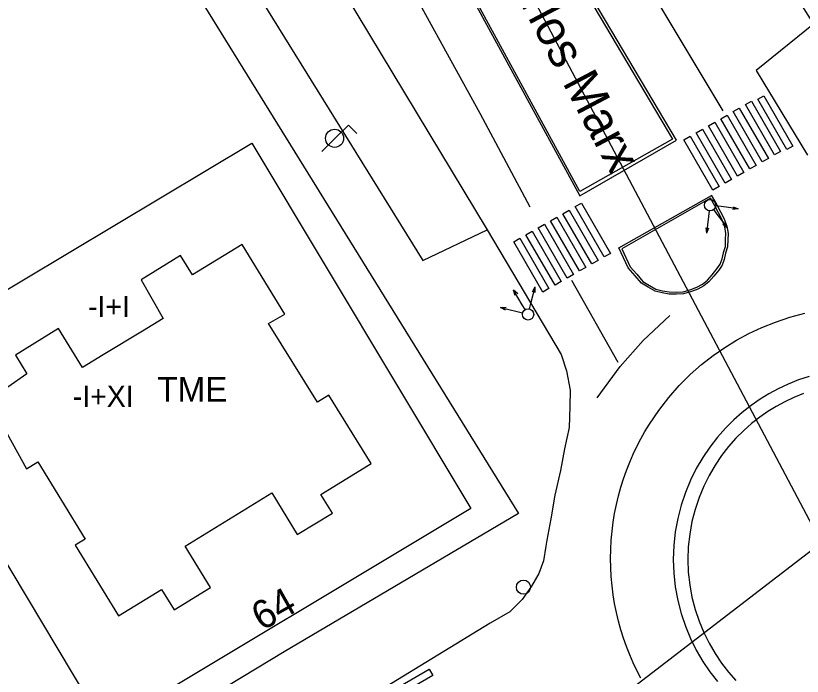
# Model space of a CAD drawing. Extents: x 282771 to 285132, y 4823109 to 4825496.
# Drawn here: x 283943.2 to 283998.6, y 4823888.4 to 4823934.9 of the extents above; entities that cross this region are included whole.
import ezdxf

# ---------------------------------------------------------------- set-up
doc = ezdxf.new("R2010")
doc.units = 0
for name, color, linetype in [('ACERA-BORDILLO', 7, 'Continuous'), ('ACERA-INTERIOR', 7, 'Continuous'), ('BORDILLO', 7, 'Continuous'), ('CALLE-EJE', 7, 'Continuous'), ('CALLE-TEXTO', 7, 'Continuous'), ('EDIFICIO', 7, 'Continuous'), ('FAROLA', 7, 'Continuous'), ('MEDIANERA', 7, 'Continuous'), ('NUM-PORTAL', 7, 'Continuous'), ('PASO-PEATONES', 7, 'Continuous'), ('POSTE', 7, 'Continuous'), ('SEMAFORO', 7, 'Continuous'), ('SENAL-VIARIA', 7, 'Continuous'), ('TXT-ALTURA-EDIFICIO', 7, 'Continuous'), ('TXT-VARIOS', 7, 'Continuous'), ('ZONA-VERDE', 7, 'Continuous')]:
    doc.layers.add(name, color=color, linetype=linetype)

msp = doc.modelspace()

# ---------------------------------------------------------------- linework, layer by layer
at = {"layer": 'ACERA-BORDILLO'}
for points in [[(284111.718, 4824091.634), (283979.669, 4823974.795), (283975.73, 4823971.155), (283975.22, 4823969.755), (283975.04, 4823968.675), (283975.08, 4823966.945), (283975.54, 4823964.185), (283976.75, 4823962.245), (283978.367, 4823959.762), (283989.956, 4823940.192), (283994.089, 4823942.792), (283999.411, 4823934.334), (283995.355, 4823931.073), (283998.988, 4823925.098)], [(283957.39, 4823941.035), (283971.863, 4823917.668), (283976.395, 4823919.84), (283981.609, 4823911.044), (283981.994, 4823909.889), (283982.251, 4823908.528), (283982.225, 4823907.372), (283982.174, 4823905.883), (283981.84, 4823904.394), (283981.558, 4823902.853), (283981.173, 4823901.133), (283980.891, 4823899.464), (283980.608, 4823897.949), (283980.531, 4823897.519), (283980.377, 4823896.491), (283980.044, 4823895.593), (283979.53, 4823894.694), (283978.863, 4823893.77), (283977.99, 4823892.897), (283976.604, 4823892.101), (283965.542, 4823885.322), (283964.541, 4823886.991), (283947.826, 4823877.262), (283947.68, 4823874.951)]]:
    msp.add_lwpolyline(points, dxfattribs=at)
at = {"layer": 'ACERA-INTERIOR'}
msp.add_lwpolyline([(283941.94, 4823878.406), (283936.06, 4823894.206), (283934.69, 4823898.196), (283930.73, 4823909.256), (283931.68, 4823909.966), (283933.66, 4823911.805), (283935.02, 4823913.545), (283936.53, 4823915.905), (283937.8, 4823918.995), (283938.25, 4823920.875), (283938.48, 4823922.275), (283938.65, 4823924.015), (283938.64, 4823925.895), (283938.32, 4823928.565), (283937.72, 4823930.695), (283937.11, 4823932.245), (283936.58, 4823933.345), (283950.31, 4823945.575), (283978.61, 4823899.826), (283962.09, 4823890.086), (283942.22, 4823878.056), (283941.94, 4823878.406)], dxfattribs=at)
at = {"layer": 'BORDILLO'}
for points in [[(283968.884, 4823951.915), (283973.763, 4823939.085), (283982.925, 4823922.234), (283989.733, 4823926.152), (283972.558, 4823955.121), (283968.884, 4823951.915)], [(283992.191, 4823922.271), (283992.584, 4823921.598), (283993.073, 4823920.645), (283993.285, 4823920.089), (283993.378, 4823919.573), (283993.351, 4823919.137), (283993.338, 4823918.634), (283993.206, 4823918.184), (283993.113, 4823917.748), (283992.955, 4823917.338), (283992.716, 4823916.981), (283992.372, 4823916.557), (283992.028, 4823916.174), (283991.671, 4823915.883), (283991.248, 4823915.644), (283990.798, 4823915.472), (283990.229, 4823915.314), (283989.74, 4823915.287), (283989.224, 4823915.3), (283988.721, 4823915.38), (283988.232, 4823915.512), (283987.755, 4823915.777), (283987.279, 4823916.068), (283986.829, 4823916.597), (283986.34, 4823917.147), (283985.684, 4823918.565), (283992.199, 4823922.262)], [(283999.1, 4823909.5), (283998.334, 4823909.243), (283997.604, 4823908.949), (283996.913, 4823908.624), (283996.261, 4823908.271), (283995.63, 4823907.883), (283995.002, 4823907.447), (283994.383, 4823906.962), (283993.777, 4823906.427), (283993.189, 4823905.841), (283992.626, 4823905.203), (283992.091, 4823904.516), (283991.593, 4823903.779), (283991.136, 4823902.996), (283990.726, 4823902.17), (283990.369, 4823901.305), (283990.069, 4823900.406), (283989.831, 4823899.478), (283989.658, 4823898.529), (283989.553, 4823897.564), (283989.518, 4823896.592), (283989.553, 4823895.62), (283989.658, 4823894.656), (283989.831, 4823893.706), (283990.069, 4823892.779), (283990.369, 4823891.879), (283990.726, 4823891.014), (283991.136, 4823890.188), (283991.593, 4823889.405), (283992.091, 4823888.669), (283992.626, 4823887.981)]]:
    msp.add_lwpolyline(points, dxfattribs=at)
at = {"layer": 'CALLE-EJE'}
for points in [[(283999.968, 4823897.759), (283963.78, 4823966.145)], [(283999.968, 4823897.759), (283984.515, 4823885.884), (283941.119, 4823860.834)]]:
    msp.add_lwpolyline(points, dxfattribs=at)
at = {"layer": 'EDIFICIO'}
msp.add_lwpolyline([(283975.24, 4823900.186), (283949.46, 4823884.726), (283934.02, 4823910.516), (283959.8, 4823925.935), (283975.24, 4823900.186)], dxfattribs=at)
at = {"layer": 'FAROLA'}
for p, q in [((283966.617, 4823927.213), (283965.677, 4823926.283)), ((283967.207, 4823926.623), (283966.617, 4823927.213)), ((283965.677, 4823926.283), (283964.747, 4823925.343))]:
    msp.add_line(p, q, dxfattribs=at)
msp.add_circle((283965.637, 4823926.283), 0.637, dxfattribs=at)
at = {"layer": 'MEDIANERA'}
msp.add_lwpolyline([(283952.09, 4823912.685), (283949.32, 4823911.016), (283947.87, 4823910.126), (283946.17, 4823912.865), (283943.14, 4823910.986), (283943.95, 4823909.666), (283941.23, 4823907.786), (283943.92, 4823902.986), (283944.72, 4823903.476), (283948.06, 4823898.016), (283947.36, 4823897.586), (283950.4, 4823892.616), (283953.44, 4823894.476), (283954.32, 4823893.036), (283956.89, 4823894.606), (283955.1, 4823897.526), (283961.22, 4823901.276), (283963.01, 4823898.346), (283965.49, 4823899.856), (283964.68, 4823901.176), (283968.21, 4823903.346), (283965.23, 4823908.176), (283964.44, 4823907.686), (283960.99, 4823913.235), (283962.14, 4823913.885), (283959.13, 4823918.805), (283955.62, 4823916.655), (283954.78, 4823918.015), (283952.01, 4823916.305), (283953.55, 4823913.575), (283952.09, 4823912.685)], dxfattribs=at)
at = {"layer": 'PASO-PEATONES'}
for points in [[(283997.52, 4823925.49), (283995.474, 4823929.036), (283995.908, 4823929.284), (283997.954, 4823925.738)], [(283996.651, 4823925.114), (283994.605, 4823928.659), (283995.039, 4823928.907), (283997.085, 4823925.362)], [(283995.783, 4823924.618), (283993.737, 4823928.163), (283994.171, 4823928.411), (283996.217, 4823924.866)], [(283994.915, 4823924.122), (283992.868, 4823927.667), (283993.303, 4823927.915), (283995.349, 4823924.37)], [(283994.046, 4823923.626), (283992, 4823927.171), (283992.434, 4823927.419), (283994.48, 4823923.874)], [(283992.31, 4823922.633), (283990.264, 4823926.179), (283990.698, 4823926.427), (283992.744, 4823922.881)], [(283993.178, 4823923.129), (283991.132, 4823926.675), (283991.566, 4823926.923), (283993.612, 4823923.377)], [(283984.65, 4823917.92), (283982.604, 4823921.465), (283983.038, 4823921.713), (283985.084, 4823918.168)], [(283983.782, 4823917.424), (283981.736, 4823920.969), (283982.17, 4823921.217), (283984.216, 4823917.672)], [(283982.913, 4823916.928), (283980.867, 4823920.473), (283981.302, 4823920.721), (283983.348, 4823917.176)], [(283981.177, 4823915.935), (283979.131, 4823919.481), (283979.565, 4823919.729), (283981.611, 4823916.183)], [(283982.045, 4823916.431), (283979.999, 4823919.977), (283980.433, 4823920.225), (283982.479, 4823916.68)], [(283980.309, 4823915.439), (283978.263, 4823918.985), (283978.697, 4823919.232), (283980.743, 4823915.687)], [(283972.56, 4823888.407), (283968.223, 4823885.903), (283967.98, 4823886.34), (283972.317, 4823888.844)]]:
    msp.add_lwpolyline(points, close=True, dxfattribs=at)
at = {"layer": 'POSTE'}
msp.add_circle((283978.953, 4823894.637), 0.5, dxfattribs=at)
at = {"layer": 'SEMAFORO'}
for p, q in [((283992.899, 4823921.468), (283992.503, 4823921.519)), ((283994.09, 4823921.314), (283992.899, 4823921.468)), ((283993.726, 4823921.462), (283994.09, 4823921.314)), ((283992.055, 4823921.173), (283992.004, 4823920.776)), ((283992.348, 4823921.256), (283992.59, 4823920.943)), ((283992.59, 4823920.943), (283993.324, 4823919.991)), ((283994.09, 4823921.314), (283993.7, 4823921.264)), ((283992.004, 4823920.776), (283991.851, 4823919.586)), ((283993.181, 4823920.363), (283993.324, 4823919.991)), ((283991.8, 4823919.976), (283991.851, 4823919.586)), ((283991.998, 4823919.95), (283991.851, 4823919.586)), ((283993.002, 4823920.224), (283993.324, 4823919.991)), ((283978.872, 4823914.551), (283978.259, 4823915.584)), ((283978.357, 4823915.198), (283978.259, 4823915.584)), ((283978.551, 4823915.314), (283978.259, 4823915.584)), ((283979.474, 4823914.645), (283979.771, 4823915.807)), ((283979.58, 4823915.464), (283979.771, 4823915.807)), ((283979.774, 4823915.414), (283979.771, 4823915.807)), ((283977.339, 4823914.364), (283977.732, 4823914.367)), ((283977.339, 4823914.364), (283978.501, 4823914.067)), ((283977.682, 4823914.173), (283977.339, 4823914.364)), ((283979.074, 4823914.21), (283978.872, 4823914.551)), ((283979.375, 4823914.257), (283979.474, 4823914.645)), ((283978.501, 4823914.067), (283978.889, 4823913.968))]:
    msp.add_line(p, q, dxfattribs=at)
for centre in [(283992.106, 4823921.57), (283979.276, 4823913.869)]:
    msp.add_circle(centre, 0.4, dxfattribs=at)
at = {"layer": 'SENAL-VIARIA'}
for points in [[(283976.191, 4823956.289), (283993.012, 4823928.215)], [(283965.344, 4823947.167), (283969.746, 4823939.224), (283975.877, 4823928.058), (283979.414, 4823921.452)], [(283961.39, 4823944.735), (283976.395, 4823919.84)], [(283982.336, 4823916.285), (283985.596, 4823910.507)], [(283984.158, 4823907.991), (283985.775, 4823910.199), (283987.392, 4823912.022), (283989.266, 4823913.794)], [(283987.228, 4823888.217), (283986.949, 4823888.755), (283986.687, 4823889.306), (283986.443, 4823889.87), (283986.216, 4823890.446), (283986.009, 4823891.034), (283985.821, 4823891.631), (283985.654, 4823892.239), (283985.507, 4823892.854), (283985.383, 4823893.477), (283985.28, 4823894.105), (283985.2, 4823894.739), (283985.142, 4823895.376), (283985.107, 4823896.016), (283985.096, 4823896.657), (283985.107, 4823897.298), (283985.142, 4823897.938), (283985.2, 4823898.576), (283985.28, 4823899.209), (283985.383, 4823899.838), (283985.507, 4823900.461), (283985.654, 4823901.076), (283985.821, 4823901.683), (283986.009, 4823902.281), (283986.216, 4823902.868), (283986.443, 4823903.445), (283986.687, 4823904.009), (283986.949, 4823904.56), (283987.228, 4823905.097), (283987.521, 4823905.621), (283987.83, 4823906.129), (283988.487, 4823907.1), (283989.191, 4823908.006), (283989.934, 4823908.846), (283990.708, 4823909.619), (283991.507, 4823910.324), (283992.323, 4823910.963), (283993.15, 4823911.538), (283993.982, 4823912.049), (283994.841, 4823912.514), (283995.752, 4823912.943), (283996.713, 4823913.33), (283997.724, 4823913.669), (283998.78, 4823913.954)]]:
    msp.add_lwpolyline(points, dxfattribs=at)
at = {"layer": 'ZONA-VERDE'}
for p, q in [((283972.499, 4823954.909), (283989.45, 4823926.233)), ((283982.931, 4823922.536), (283975.19, 4823936.749)), ((283989.45, 4823926.233), (283982.931, 4823922.536)), ((283992.139, 4823922.058), (283985.881, 4823918.497)), ((283992.453, 4823921.525), (283992.139, 4823922.058)), ((283992.936, 4823920.584), (283992.453, 4823921.525)), ((283993.14, 4823920.049), (283992.936, 4823920.584)), ((283993.227, 4823919.565), (283993.14, 4823920.049)), ((283993.202, 4823919.146), (283993.227, 4823919.565)), ((283993.062, 4823918.227), (283993.189, 4823918.658)), ((283985.881, 4823918.497), (283986.467, 4823917.23)), ((283992.821, 4823917.407), (283992.969, 4823917.791)), ((283992.258, 4823916.655), (283992.596, 4823917.07)), ((283992.596, 4823917.07), (283992.821, 4823917.407)), ((283986.944, 4823916.694), (283987.378, 4823916.183)), ((283991.925, 4823916.282), (283992.258, 4823916.655)), ((283987.378, 4823916.183), (283987.831, 4823915.906)), ((283987.831, 4823915.906), (283988.289, 4823915.652)), ((283991.184, 4823915.781), (283991.586, 4823916.007)), ((283991.586, 4823916.007), (283991.925, 4823916.282)), ((283988.289, 4823915.652), (283988.752, 4823915.527)), ((283988.752, 4823915.527), (283989.237, 4823915.45)), ((283989.237, 4823915.45), (283989.738, 4823915.437)), ((283989.738, 4823915.437), (283990.205, 4823915.462)), ((283990.205, 4823915.462), (283990.751, 4823915.615)), ((283990.751, 4823915.615), (283991.184, 4823915.781))]:
    msp.add_line(p, q, dxfattribs=at)
for points in [[(283993.189, 4823918.658), (283993.201, 4823919.141), (283993.202, 4823919.146)], [(283992.969, 4823917.791), (283993.059, 4823918.216), (283993.062, 4823918.227)], [(283986.467, 4823917.23), (283986.941, 4823916.697), (283986.944, 4823916.694)], [(283998.688, 4823908.282), (283998.014, 4823908.01), (283997.375, 4823907.709), (283996.773, 4823907.383), (283996.19, 4823907.025), (283995.61, 4823906.623), (283995.038, 4823906.174), (283994.478, 4823905.68), (283993.935, 4823905.138), (283993.415, 4823904.549), (283992.921, 4823903.914), (283992.46, 4823903.233), (283992.038, 4823902.51), (283991.659, 4823901.746), (283991.329, 4823900.947), (283991.052, 4823900.116), (283990.832, 4823899.259), (283990.672, 4823898.381), (283990.576, 4823897.49), (283990.543, 4823896.592), (283990.576, 4823895.694), (283990.672, 4823894.803), (283990.832, 4823893.925), (283991.052, 4823893.068), (283991.329, 4823892.237), (283991.659, 4823891.438), (283992.038, 4823890.675), (283992.46, 4823889.951), (283992.921, 4823889.271), (283993.415, 4823888.635), (283993.935, 4823888.046)]]:
    msp.add_lwpolyline(points, dxfattribs=at)

# ---------------------------------------------------------------- texts
at = {"layer": 'CALLE-TEXTO'}
msp.add_text('Calle Carlos Marx', height=2.5, rotation=297.8865, dxfattribs=at).set_placement((283972.721, 4823947.136))
at = {"layer": 'NUM-PORTAL'}
msp.add_text('64', height=2, rotation=29.55, dxfattribs=at).set_placement((283960.514, 4823891.52))
at = {"layer": 'TXT-ALTURA-EDIFICIO'}
for s, p in [('-I+I', (283948.256, 4823913.675)), ('-I+XI', (283947.182, 4823907.346))]:
    msp.add_text(s, height=1.5, rotation=0, dxfattribs=at).set_placement(p)
at = {"layer": 'TXT-VARIOS'}
msp.add_text('TME', height=1.75, rotation=0, dxfattribs=at).set_placement((283953.142, 4823907.713))

doc.saveas('drawing.dxf')
